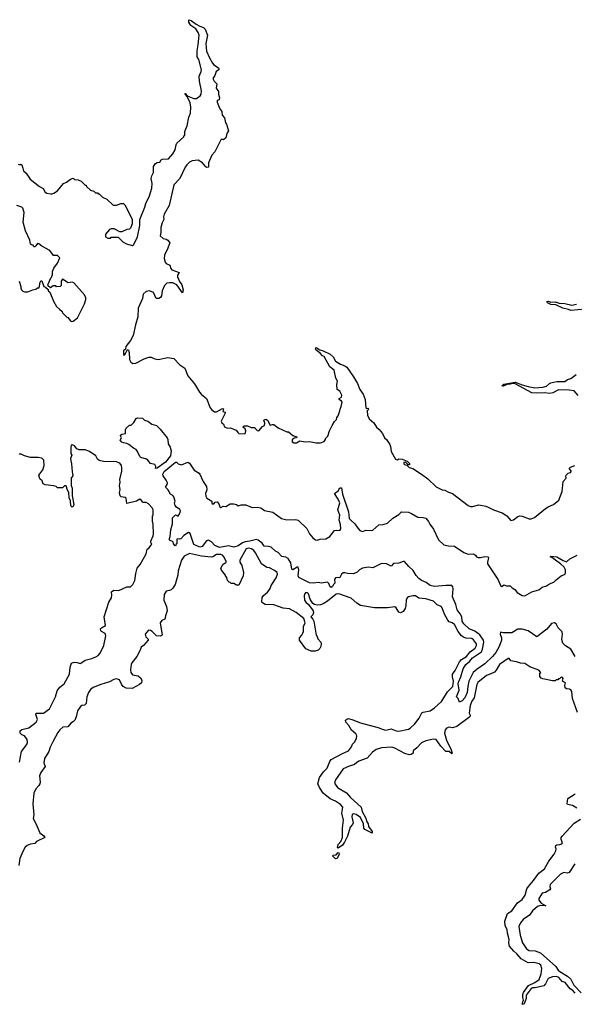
# Model space of a CAD drawing. Extents: x 2029662 to 2246637, y 225654 to 401419.
# Tile 261 of 349: x 2171081 to 2177465, y 249898 to 261222. Entities that reach past the tile are written whole.
import ezdxf

# ---------------------------------------------------------------- set-up
doc = ezdxf.new("R2010")
doc.units = 0

msp = doc.modelspace()

# ---------------------------------------------------------------- linework, layer by layer
at = {"layer": '0CON20XD'}
for points in [[(2171065, 259562), (2171085, 259552), (2171095, 259562), (2171105, 259553), (2171115, 259515), (2171124, 259485), (2171155, 259457), (2171200, 259390), (2171310, 259305), (2171352, 259282), (2171375, 259240), (2171395, 259229), (2171435, 259218), (2171455, 259218), (2171475, 259228), (2171516, 259254), (2171585, 259339), (2171621, 259355), (2171665, 259390), (2171695, 259398), (2171713, 259383), (2171755, 259380), (2171790, 259365), (2171835, 259320), (2171845, 259320), (2171850, 259305), (2171895, 259260), (2171935, 259250), (2171955, 259230), (2171975, 259230), (2171985, 259220), (2171995, 259220), (2172033, 259183), (2172085, 259160), (2172155, 259090), (2172195, 259090), (2172245, 259110), (2172275, 259110), (2172290, 259095), (2172375, 258930), (2172376, 258875), (2172358, 258825), (2172345, 258813), (2172315, 258808), (2172255, 258782), (2172233, 258783), (2172167, 258817), (2172133, 258817), (2172115, 258810), (2172070, 258755), (2172070, 258725), (2172095, 258710), (2172125, 258710), (2172135, 258720), (2172215, 258720), (2172267, 258667), (2172310, 258645), (2172375, 258627), (2172385, 258627), (2172394, 258636), (2172436, 258725), (2172463, 258855), (2172463, 258925), (2172521, 259065), (2172531, 259109), (2172576, 259195), (2172601, 259285), (2172607, 259337), (2172596, 259395), (2172603, 259427), (2172622, 259465), (2172622, 259535), (2172643, 259567), (2172665, 259581), (2172695, 259582), (2172711, 259609), (2172725, 259620), (2172795, 259621), (2172845, 259679), (2172869, 259725), (2172881, 259785), (2172889, 259801), (2172970, 259875), (2172970, 259885), (2172980, 259895), (2172983, 259937), (2173007, 260003), (2173028, 260102), (2173048, 260148), (2173052, 260215), (2173042, 260265), (2173008, 260338), (2172980, 260375), (2172987, 260375), (2173008, 260348), (2173085, 260316), (2173115, 260318), (2173158, 260345), (2173169, 260365), (2173175, 260405), (2173149, 260515), (2173147, 260573), (2173171, 260625), (2173173, 260645), (2173144, 260764), (2173124, 260795), (2173122, 260865), (2173137, 260935), (2173146, 261046), (2173135, 261075), (2173107, 261117), (2173051, 261155), (2173029, 261195), (2173028, 261222), (2173053, 261215), (2173111, 261171), (2173155, 261147), (2173195, 261133), (2173214, 261114), (2173241, 261045), (2173223, 260947), (2173226, 260904), (2173232, 260862), (2173264, 260784), (2173301, 260721), (2173314, 260704), (2173368, 260668), (2173378, 260655), (2173374, 260645), (2173344, 260626), (2173328, 260582), (2173304, 260545), (2173319, 260515), (2173349, 260485), (2173342, 260435), (2173368, 260395), (2173368, 260365), (2173381, 260325), (2173378, 260302), (2173354, 260295), (2173354, 260275), (2173385, 260197), (2173408, 260168), (2173410, 260125), (2173438, 260095), (2173448, 260035), (2173460, 260020), (2173483, 259945), (2173467, 259915), (2173452, 259865), (2173425, 259842), (2173405, 259850), (2173395, 259840), (2173328, 259702), (2173291, 259665), (2173256, 259575), (2173254, 259526), (2173235, 259522), (2173225, 259529), (2173184, 259575), (2173135, 259606), (2173065, 259600), (2173036, 259585), (2173005, 259555), (2172985, 259526), (2172924, 259395), (2172855, 259325), (2172802, 259085), (2172742, 258985), (2172735, 258955), (2172740, 258925), (2172719, 258885), (2172705, 258832), (2172704, 258775), (2172697, 258735), (2172732, 258705), (2172765, 258698), (2172787, 258685), (2172809, 258655), (2172780, 258575), (2172754, 258535), (2172747, 258513), (2172742, 258475), (2172754, 258434), (2172768, 258418), (2172808, 258398), (2172820, 258360), (2172831, 258345), (2172915, 258316)], [(2171073, 258217), (2171092, 258155), (2171093, 258133), (2171100, 258115), (2171115, 258100), (2171135, 258092), (2171175, 258092), (2171233, 258117), (2171265, 258122), (2171285, 258140), (2171305, 258140), (2171318, 258205), (2171325, 258218), (2171335, 258218), (2171360, 258155), (2171378, 258148), (2171408, 258118), (2171410, 258105), (2171427, 258087), (2171469, 257985), (2171505, 257922), (2171540, 257895), (2171570, 257865), (2171575, 257850), (2171625, 257800), (2171636, 257796), (2171665, 257758), (2171675, 257752), (2171695, 257757), (2171748, 257792), (2171827, 257955), (2171843, 258003), (2171843, 258025), (2171827, 258057), (2171705, 258197), (2171685, 258202), (2171638, 258198), (2171575, 258240), (2171560, 258215), (2171560, 258165), (2171548, 258152), (2171505, 258150), (2171495, 258160), (2171465, 258160), (2171435, 258140), (2171425, 258150), (2171412, 258152), (2171410, 258165), (2171400, 258175), (2171408, 258182), (2171440, 258255), (2171450, 258265), (2171450, 258275), (2171460, 258285), (2171460, 258325), (2171472, 258365), (2171517, 258423), (2171541, 258485), (2171515, 258511), (2171470, 258510), (2171429, 258569), (2171336, 258616), (2171300, 258645), (2171285, 258650), (2171265, 258620), (2171255, 258610), (2171245, 258610), (2171235, 258630), (2171215, 258632), (2171205, 258642), (2171196, 258685), (2171148, 258795), (2171121, 258895), (2171131, 259005), (2171115, 259053), (2171105, 259065), (2171046, 259086)], [(2172915, 258316), (2172899, 258285), (2172896, 258265), (2172921, 258211), (2172948, 258175), (2172961, 258115), (2172955, 258082), (2172890, 258175), (2172845, 258195), (2172805, 258198), (2172775, 258191), (2172746, 258165), (2172719, 258105), (2172714, 258045), (2172703, 258027), (2172682, 258015), (2172653, 258015), (2172620, 258085), (2172575, 258104), (2172535, 258097), (2172504, 258065), (2172496, 258015), (2172446, 257905), (2172441, 257805), (2172414, 257714), (2172388, 257592), (2172356, 257534), (2172303, 257465), (2172300, 257435), (2172274, 257415), (2172275, 257370), (2172285, 257360), (2172298, 257382), (2172322, 257428), (2172335, 257420), (2172342, 257395), (2172343, 257315), (2172362, 257282), (2172385, 257270), (2172418, 257272), (2172515, 257323), (2172567, 257343), (2172595, 257341), (2172635, 257322), (2172675, 257314), (2172785, 257337), (2172855, 257327), (2172925, 257252), (2172983, 257213), (2173018, 257125), (2173094, 257034), (2173149, 256939), (2173172, 256912), (2173232, 256865), (2173275, 256760), (2173294, 256734), (2173325, 256712), (2173345, 256712), (2173415, 256749), (2173428, 256748), (2173420, 256715), (2173445, 256708), (2173446, 256696), (2173400, 256605), (2173408, 256585), (2173425, 256570), (2173440, 256540), (2173473, 256523), (2173505, 256528), (2173573, 256503), (2173590, 256475), (2173605, 256462), (2173675, 256460), (2173683, 256495), (2173675, 256518), (2173648, 256535), (2173665, 256552), (2173705, 256553), (2173745, 256532), (2173785, 256534), (2173815, 256496), (2173835, 256494), (2173875, 256544), (2173900, 256555), (2173903, 256583), (2173892, 256615), (2173915, 256627), (2173932, 256615), (2173965, 256558), (2173992, 256568), (2174006, 256566), (2174055, 256528), (2174155, 256482), (2174175, 256482), (2174225, 256442), (2174270, 256425), (2174267, 256413), (2174240, 256410), (2174218, 256392), (2174218, 256368), (2174235, 256356), (2174266, 256354), (2174305, 256377), (2174365, 256368), (2174415, 256370), (2174495, 256357), (2174545, 256357), (2174585, 256372), (2174600, 256395), (2174600, 256405), (2174627, 256433), (2174648, 256495), (2174678, 256555), (2174705, 256600), (2174727, 256623), (2174733, 256647), (2174748, 256665), (2174766, 256724), (2174768, 256745), (2174781, 256775), (2174791, 256825), (2174785, 256837), (2174760, 256855), (2174760, 256865), (2174785, 256883), (2174789, 256905), (2174765, 256952), (2174735, 256970), (2174733, 257027), (2174739, 257065), (2174721, 257101), (2174701, 257191), (2174649, 257229), (2174587, 257347), (2174565, 257356), (2174539, 257389), (2174490, 257425), (2174484, 257435), (2174490, 257450), (2174495, 257452), (2174534, 257424), (2174575, 257414), (2174655, 257374), (2174688, 257345), (2174715, 257294), (2174775, 257260), (2174825, 257243), (2174847, 257227), (2174923, 257115), (2174968, 257038), (2174998, 256968), (2175035, 256915), (2175059, 256855), (2175067, 256757), (2175075, 256750), (2175090, 256755), (2175098, 256745), (2175080, 256725), (2175084, 256674), (2175105, 256632), (2175129, 256609), (2175156, 256586), (2175188, 256535), (2175220, 256510), (2175258, 256465), (2175282, 256415), (2175302, 256395), (2175340, 256335), (2175349, 256315), (2175356, 256255), (2175405, 256168), (2175425, 256161), (2175445, 256170), (2175485, 256168), (2175540, 256145), (2175568, 256118), (2175568, 256102), (2175552, 256102), (2175523, 256133), (2175501, 256129), (2175501, 256115), (2175510, 256105), (2175538, 256098), (2175565, 256073), (2175605, 256062), (2175707, 255997), (2175780, 255940), (2175875, 255849), (2175945, 255816), (2175975, 255810), (2176015, 255787), (2176064, 255774), (2176245, 255636), (2176270, 255625), (2176295, 255624), (2176365, 255643), (2176445, 255628), (2176473, 255617), (2176536, 255586), (2176635, 255551), (2176689, 255515), (2176735, 255464), (2176765, 255470), (2176815, 255510), (2176835, 255516), (2176865, 255512), (2176945, 255483), (2176967, 255483), (2177005, 255499), (2177135, 255601), (2177165, 255620), (2177226, 255645), (2177286, 255695), (2177327, 255795), (2177335, 255910), (2177372, 255948), (2177368, 255975), (2177372, 255985), (2177394, 256006), (2177420, 256015), (2177430, 256025), (2177430, 256035), (2177410, 256055), (2177410, 256065), (2177423, 256077), (2177473, 256097)], [(2177585, 257893), (2177425, 257878), (2177400, 257890), (2177332, 257905), (2177252, 257942), (2177195, 257946), (2177156, 257965), (2177148, 257982), (2177164, 257986), (2177193, 257973), (2177245, 257978), (2177292, 257962), (2177355, 257960), (2177435, 257941), (2177492, 257952)], [(2177511, 256901), (2177465, 256953), (2177405, 256960), (2177285, 256964), (2177218, 256932), (2177183, 256923), (2177125, 256931), (2177035, 256927), (2176975, 256931), (2176786, 257036), (2176752, 257038), (2176725, 257031), (2176698, 257032), (2176645, 257008), (2176632, 257012), (2176655, 257030), (2176785, 257055), (2176863, 257023), (2176935, 257002), (2177009, 256989), (2177102, 256995), (2177145, 257007), (2177180, 257040), (2177194, 257046), (2177265, 257061), (2177355, 257063), (2177387, 257083), (2177425, 257095), (2177485, 257142)], [(2172645, 256060), (2172647, 256085), (2172636, 256106), (2172585, 256118), (2172557, 256155), (2172539, 256169), (2172475, 256186), (2172465, 256197), (2172438, 256258), (2172420, 256280), (2172391, 256295), (2172338, 256338), (2172315, 256350), (2172275, 256354), (2172255, 256363), (2172238, 256385), (2172252, 256415), (2172240, 256435), (2172242, 256445), (2172255, 256457), (2172300, 256465), (2172297, 256505), (2172307, 256525), (2172345, 256560), (2172365, 256560), (2172395, 256590), (2172422, 256635), (2172435, 256642), (2172495, 256638), (2172518, 256615), (2172555, 256604), (2172602, 256572), (2172655, 256555), (2172698, 256515), (2172779, 256415), (2172786, 256395), (2172789, 256345), (2172814, 256305), (2172824, 256265), (2172818, 256205), (2172759, 256135), (2172665, 256064), (2172645, 256060)], [(2171163, 252885), (2171172, 252908), (2171165, 252945), (2171135, 252985), (2171105, 252999), (2171088, 253015), (2171088, 253045), (2171105, 253060), (2171185, 253080), (2171272, 253145), (2171287, 253175), (2171268, 253232), (2171269, 253245), (2171355, 253248), (2171422, 253295), (2171493, 253435), (2171512, 253505), (2171542, 253545), (2171592, 253585), (2171653, 253695), (2171662, 253775), (2171679, 253821), (2171695, 253831), (2171715, 253833), (2171741, 253831), (2171775, 253818), (2171785, 253821), (2171833, 253857), (2171910, 253875), (2171959, 253895), (2171985, 253910), (2172008, 253935), (2172048, 254025), (2172072, 254135), (2172065, 254164), (2172023, 254185), (2172014, 254195), (2172012, 254215), (2172022, 254228), (2172070, 254255), (2172054, 254356), (2172108, 254525), (2172136, 254574), (2172140, 254605), (2172136, 254644), (2172165, 254661), (2172222, 254658), (2172315, 254698), (2172355, 254700), (2172385, 254726), (2172405, 254772), (2172417, 254853), (2172434, 254916), (2172467, 254955), (2172535, 255078), (2172547, 255133), (2172567, 255145), (2172595, 255180), (2172600, 255195), (2172590, 255205), (2172590, 255225), (2172618, 255285), (2172620, 255305), (2172618, 255422), (2172610, 255455), (2172610, 255515), (2172618, 255525), (2172616, 255585), (2172605, 255608), (2172563, 255653), (2172535, 255668), (2172495, 255670), (2172485, 255690), (2172465, 255708), (2172424, 255686), (2172315, 255658), (2172305, 255719), (2172295, 255727), (2172248, 255735), (2172239, 255745), (2172231, 255785), (2172238, 255815), (2172231, 255865), (2172239, 255905), (2172232, 255935), (2172255, 256030), (2172256, 256064), (2172252, 256095), (2172235, 256121), (2172195, 256138), (2172045, 256143), (2171995, 256153), (2171977, 256167), (2171956, 256205), (2171885, 256257), (2171835, 256276), (2171767, 256277), (2171740, 256285), (2171710, 256320), (2171685, 256333), (2171674, 256326), (2171670, 256305), (2171670, 256235), (2171681, 256215), (2171665, 256175), (2171668, 256148), (2171678, 256115), (2171684, 256024), (2171694, 255985), (2171685, 255958), (2171674, 255956), (2171673, 255937), (2171674, 255865), (2171683, 255833), (2171686, 255745), (2171704, 255645), (2171698, 255622), (2171685, 255617), (2171670, 255630), (2171667, 255687), (2171652, 255725), (2171646, 255785), (2171631, 255811), (2171615, 255862), (2171595, 255860), (2171575, 255840), (2171515, 255840), (2171502, 255852), (2171475, 255860), (2171373, 255873), (2171350, 255885), (2171338, 255918), (2171313, 255943), (2171302, 255985), (2171347, 256045), (2171363, 256095), (2171357, 256155), (2171335, 256180), (2171292, 256188), (2171205, 256189), (2171135, 256207), (2171096, 256226), (2171075, 256226)], [(2177475, 253900), (2177425, 253982), (2177365, 254020), (2177332, 254052), (2177320, 254095), (2177329, 254155), (2177325, 254183), (2177280, 254230), (2177256, 254276), (2177236, 254286), (2177202, 254278), (2177148, 254212), (2177035, 254124), (2176935, 254192), (2176865, 254211), (2176815, 254211), (2176745, 254171), (2176645, 254170), (2176615, 254177), (2176611, 254155), (2176626, 254115), (2176627, 254085), (2176601, 254015), (2176561, 253945), (2176525, 253900), (2176437, 253815), (2176346, 253754), (2176302, 253715), (2176252, 253615), (2176239, 253555), (2176232, 253485), (2176206, 253425), (2176175, 253390), (2176145, 253372), (2176130, 253415), (2176110, 253435), (2176140, 253510), (2176130, 253585), (2176132, 253605), (2176157, 253663), (2176185, 253755), (2176215, 253808), (2176258, 253842), (2176295, 253885), (2176396, 253954), (2176408, 253982), (2176424, 254065), (2176418, 254088), (2176377, 254147), (2176319, 254189), (2176253, 254215), (2176192, 254275), (2176176, 254305), (2176171, 254355), (2176151, 254391), (2176117, 254437), (2176100, 254495), (2176061, 254585), (2176069, 254675), (2176065, 254701), (2176055, 254714), (2175985, 254716), (2175855, 254705), (2175805, 254715), (2175761, 254751), (2175705, 254774), (2175675, 254797), (2175645, 254830), (2175609, 254889), (2175559, 254935), (2175512, 254992), (2175495, 254991), (2175445, 254971), (2175383, 254967), (2175355, 254936), (2175305, 254963), (2175245, 254968), (2175145, 254920), (2175095, 254925), (2175025, 254916), (2174994, 254896), (2174965, 254867), (2174925, 254849), (2174854, 254854), (2174825, 254862), (2174805, 254860), (2174784, 254845), (2174765, 254808), (2174755, 254804), (2174735, 254809), (2174715, 254802), (2174706, 254785), (2174709, 254741), (2174692, 254728), (2174682, 254705), (2174665, 254692), (2174655, 254700), (2174640, 254740), (2174623, 254753), (2174555, 254742), (2174515, 254748), (2174465, 254741), (2174415, 254744), (2174295, 254807), (2174288, 254825), (2174293, 254895), (2174286, 254926), (2174275, 254927), (2174225, 254896), (2174215, 254902), (2174201, 254975), (2174171, 255025), (2174145, 255040), (2174100, 255050), (2174058, 255095), (2174025, 255109), (2173975, 255155), (2173945, 255165), (2173895, 255168), (2173871, 255201), (2173827, 255237), (2173805, 255246), (2173731, 255225), (2173675, 255217), (2173645, 255205), (2173595, 255172), (2173547, 255157), (2173485, 255170), (2173382, 255152), (2173326, 255175), (2173289, 255219), (2173255, 255235), (2173233, 255227), (2173181, 255165), (2173155, 255155), (2173085, 255188), (2173042, 255315), (2173025, 255326), (2172971, 255289), (2172935, 255253), (2172925, 255248), (2172895, 255250), (2172890, 255245), (2172890, 255195), (2172880, 255185), (2172880, 255175), (2172872, 255172), (2172853, 255193), (2172848, 255218), (2172807, 255237), (2172804, 255255), (2172813, 255277), (2172820, 255355), (2172839, 255425), (2172840, 255495), (2172875, 255528), (2172890, 255525), (2172905, 255512), (2172928, 255555), (2172932, 255575), (2172925, 255590), (2172887, 255617), (2172872, 255635), (2172863, 255665), (2172870, 255685), (2172856, 255736), (2172842, 255752), (2172816, 255766), (2172785, 255818), (2172761, 255845), (2172780, 255875), (2172781, 255895), (2172768, 255928), (2172732, 255975), (2172729, 255995), (2172742, 256025), (2172875, 256134), (2172885, 256132), (2172904, 256114), (2172945, 256104), (2173015, 256134), (2173035, 256122), (2173090, 256040), (2173145, 256008), (2173155, 255996), (2173191, 255911), (2173232, 255855), (2173234, 255815), (2173220, 255775), (2173222, 255742), (2173235, 255721), (2173292, 255685), (2173291, 255665), (2173298, 255655), (2173316, 255654), (2173330, 255675), (2173355, 255677), (2173372, 255655), (2173385, 255620), (2173395, 255612), (2173424, 255626), (2173455, 255624), (2173505, 255653), (2173545, 255654), (2173576, 255646), (2173595, 255630), (2173629, 255641), (2173685, 255643), (2173755, 255611), (2173815, 255617), (2173855, 255609), (2173899, 255579), (2173995, 255560), (2174096, 255486), (2174155, 255471), (2174255, 255475), (2174288, 255465), (2174385, 255370), (2174418, 255308), (2174454, 255264), (2174485, 255242), (2174505, 255238), (2174541, 255249), (2174605, 255252), (2174652, 255278), (2174703, 255347), (2174725, 255352), (2174765, 255349), (2174778, 255365), (2174775, 255415), (2174757, 255465), (2174766, 255525), (2174744, 255585), (2174765, 255665), (2174748, 255708), (2174703, 255775), (2174748, 255802), (2174765, 255840), (2174785, 255838), (2174796, 255765), (2174865, 255564), (2174875, 255485), (2174891, 255465), (2174940, 255425), (2174973, 255373), (2174997, 255347), (2175025, 255338), (2175069, 255351), (2175125, 255348), (2175145, 255353), (2175215, 255411), (2175265, 255417), (2175315, 255433), (2175375, 255491), (2175447, 255533), (2175475, 255561), (2175557, 255557), (2175591, 255545), (2175665, 255502), (2175725, 255498), (2175755, 255489), (2175785, 255453), (2175801, 255421), (2175843, 255363), (2175901, 255241), (2175964, 255184), (2176015, 255172), (2176087, 255167), (2176195, 255095), (2176243, 255077), (2176305, 255079), (2176326, 255065), (2176338, 255045), (2176357, 255037), (2176385, 255036), (2176435, 255048), (2176474, 255045), (2176479, 255035), (2176465, 254985), (2176467, 254965), (2176590, 254780), (2176615, 254714), (2176630, 254705), (2176655, 254723), (2176685, 254710), (2176725, 254710), (2176748, 254688), (2176780, 254670), (2176808, 254635), (2176865, 254599), (2176895, 254598), (2176975, 254643), (2177055, 254665), (2177094, 254696), (2177145, 254712), (2177178, 254735), (2177228, 254755), (2177258, 254782), (2177314, 254826), (2177358, 254845), (2177365, 254865), (2177364, 254895), (2177347, 254925), (2177305, 254965), (2177207, 255037), (2177188, 255045), (2177195, 255052), (2177265, 255046), (2177335, 255003), (2177375, 254989), (2177415, 255022), (2177497, 255065)], [(2177409, 253521), (2177377, 253527), (2177360, 253540), (2177355, 253565), (2177363, 253595), (2177330, 253615), (2177338, 253645), (2177328, 253658), (2177315, 253660), (2177295, 253640), (2177285, 253640), (2177275, 253630), (2177255, 253630), (2177245, 253620), (2177215, 253620), (2177103, 253643), (2177085, 253650), (2177068, 253668), (2177070, 253705), (2177080, 253715), (2177055, 253740), (2176955, 253778), (2176895, 253818), (2176845, 253822), (2176799, 253839), (2176735, 253848), (2176717, 253875), (2176705, 253876), (2176605, 253806), (2176567, 253743), (2176545, 253720), (2176505, 253698), (2176455, 253680), (2176355, 253600), (2176344, 253575), (2176311, 253425), (2176285, 253385), (2176265, 253335), (2176253, 253245), (2176268, 253225), (2176262, 253205), (2176112, 253095), (2176061, 253079), (2176024, 253084), (2175995, 253073), (2175979, 253055), (2175971, 253015), (2175995, 252935), (2176048, 252825), (2176060, 252785), (2176055, 252780), (2176026, 252806), (2175985, 252806), (2175927, 252867), (2175875, 252942), (2175845, 252949), (2175755, 252927), (2175705, 252905), (2175653, 252847), (2175610, 252815), (2175612, 252785), (2175589, 252771), (2175565, 252769), (2175513, 252783), (2175400, 252845), (2175365, 252855), (2175245, 252849), (2175185, 252828), (2175141, 252799), (2175082, 252728), (2174985, 252693), (2174958, 252675), (2174933, 252657), (2174867, 252635), (2174806, 252605), (2174715, 252481), (2174705, 252441), (2174741, 252391), (2174841, 252331), (2174888, 252275), (2175010, 252165), (2175023, 252115), (2175065, 252040), (2175074, 252004), (2175091, 251975), (2175095, 251942), (2175138, 251885), (2175140, 251865), (2175055, 251907), (2175044, 251925), (2175039, 251975), (2175005, 252045), (2174955, 252080), (2174922, 252088), (2174909, 252081), (2174906, 252055), (2174921, 251985), (2174912, 251965), (2174884, 251935), (2174855, 251831), (2174821, 251765), (2174795, 251730), (2174745, 251694), (2174740, 251700), (2174747, 251735), (2174779, 251771), (2174798, 251815), (2174795, 251925), (2174808, 252015), (2174788, 252095), (2174801, 252165), (2174774, 252195), (2174716, 252235), (2174655, 252263), (2174576, 252326), (2174532, 252392), (2174512, 252435), (2174532, 252508), (2174578, 252572), (2174619, 252615), (2174651, 252689), (2174668, 252712), (2174795, 252784), (2174865, 252812), (2174899, 252861), (2174911, 252889), (2174935, 252915), (2174958, 252955), (2174960, 252985), (2174949, 253009), (2174901, 253051), (2174868, 253105), (2174834, 253144), (2174830, 253165), (2174855, 253182), (2174865, 253186), (2174915, 253172), (2175005, 253135), (2175219, 253079), (2175255, 253061), (2175295, 253053), (2175355, 253065), (2175413, 253043), (2175445, 253040), (2175555, 253064), (2175575, 253075), (2175629, 253125), (2175680, 253190), (2175710, 253250), (2175725, 253260), (2175804, 253274), (2175855, 253308), (2175935, 253381), (2175983, 253455), (2176007, 253493), (2176065, 253555), (2176074, 253615), (2176062, 253665), (2176063, 253695), (2176093, 253737), (2176143, 253837), (2176166, 253864), (2176225, 253898), (2176268, 253952), (2176322, 253995), (2176338, 254025), (2176341, 254045), (2176305, 254092), (2176285, 254105), (2176215, 254111), (2176190, 254120), (2176168, 254138), (2176127, 254187), (2176085, 254266), (2176060, 254285), (2176025, 254298), (2176008, 254315), (2175972, 254385), (2175945, 254457), (2175932, 254472), (2175885, 254494), (2175845, 254534), (2175755, 254562), (2175675, 254571), (2175636, 254596), (2175605, 254596), (2175555, 254584), (2175541, 254575), (2175529, 254545), (2175527, 254485), (2175519, 254451), (2175495, 254416), (2175465, 254402), (2175445, 254409), (2175415, 254458), (2175398, 254468), (2175315, 254460), (2175165, 254457), (2175005, 254484), (2174961, 254511), (2174895, 254568), (2174755, 254619), (2174725, 254616), (2174625, 254535), (2174575, 254506), (2174545, 254494), (2174505, 254489), (2174475, 254495), (2174457, 254507), (2174426, 254556), (2174405, 254619), (2174395, 254631), (2174375, 254634), (2174361, 254615), (2174356, 254595), (2174360, 254545), (2174373, 254523), (2174405, 254496), (2174459, 254425), (2174461, 254405), (2174454, 254376), (2174432, 254355), (2174455, 254329), (2174466, 254305), (2174494, 254144), (2174505, 254128), (2174511, 254101), (2174546, 254065), (2174552, 254045), (2174547, 254013), (2174535, 253990), (2174515, 253970), (2174482, 253958), (2174435, 253958), (2174375, 253988), (2174301, 254085), (2174302, 254115), (2174330, 254145), (2174340, 254165), (2174346, 254185), (2174346, 254244), (2174368, 254285), (2174350, 254335), (2174264, 254405), (2174186, 254445), (2174115, 254455), (2174006, 254494), (2173907, 254497), (2173874, 254514), (2173869, 254525), (2173873, 254577), (2173889, 254601), (2173933, 254637), (2173948, 254658), (2173965, 254679), (2173977, 254715), (2174033, 254805), (2174048, 254845), (2174045, 254863), (2174015, 254889), (2173955, 254919), (2173925, 254923), (2173865, 254965), (2173795, 255092), (2173775, 255117), (2173750, 255135), (2173715, 255144), (2173689, 255135), (2173615, 255008), (2173614, 254985), (2173639, 254945), (2173657, 254865), (2173652, 254825), (2173605, 254720), (2173575, 254720), (2173545, 254740), (2173515, 254740), (2173505, 254750), (2173492, 254752), (2173473, 254773), (2173467, 254807), (2173450, 254825), (2173450, 254835), (2173402, 254892), (2173398, 254915), (2173418, 254955), (2173456, 254984), (2173458, 254992), (2173435, 255041), (2173415, 255063), (2173395, 255070), (2173345, 255070), (2173305, 255045), (2173285, 255040), (2173175, 255054), (2173035, 255085), (2172975, 255052), (2172944, 255006), (2172906, 254885), (2172901, 254835), (2172870, 254725), (2172845, 254686), (2172825, 254667), (2172805, 254657), (2172765, 254649), (2172745, 254610), (2172740, 254545), (2172771, 254475), (2172780, 254425), (2172759, 254365), (2172753, 254327), (2172717, 254313), (2172698, 254285), (2172719, 254145), (2172698, 254132), (2172655, 254135), (2172605, 254186), (2172585, 254198), (2172565, 254200), (2172524, 254155), (2172534, 254125), (2172558, 254098), (2172560, 254085), (2172505, 254026), (2172479, 254005), (2172469, 253971), (2172431, 253899), (2172372, 253825), (2172363, 253805), (2172355, 253745), (2172360, 253715), (2172379, 253689), (2172445, 253676), (2172472, 253655), (2172488, 253625), (2172482, 253595), (2172460, 253575), (2172375, 253531), (2172305, 253534), (2172273, 253553), (2172252, 253582), (2172230, 253630), (2172195, 253640), (2172165, 253633), (2172115, 253607), (2172015, 253577), (2171925, 253542), (2171895, 253519), (2171871, 253485), (2171854, 253435), (2171845, 253358), (2171825, 253339), (2171795, 253336), (2171781, 253325), (2171748, 253275), (2171731, 253205), (2171714, 253166), (2171700, 253150), (2171668, 253132), (2171635, 253090), (2171579, 253085), (2171542, 253055), (2171519, 253025), (2171465, 252925), (2171431, 252855), (2171415, 252805), (2171365, 252724), (2171357, 252675), (2171373, 252635), (2171325, 252566), (2171309, 252525), (2171316, 252455), (2171312, 252435), (2171302, 252415), (2171265, 252375), (2171245, 252325), (2171233, 252205), (2171244, 252076), (2171234, 252034), (2171266, 251976), (2171311, 251871), (2171360, 251835), (2171370, 251815), (2171275, 251770), (2171255, 251749), (2171205, 251742), (2171165, 251723), (2171145, 251705), (2171115, 251657), (2171083, 251577), (2171072, 251495)], [(2177503, 253255), (2177444, 253415), (2177437, 253495), (2177426, 253515), (2177409, 253521)], [(2171078, 252685), (2171103, 252805), (2171163, 252885)], [(2177495, 252153), (2177444, 252184), (2177386, 252196), (2177381, 252205), (2177389, 252265), (2177475, 252318)], [(2177475, 250028), (2177449, 250059), (2177418, 250075), (2177360, 250150), (2177325, 250160), (2177287, 250207), (2177259, 250219), (2177215, 250215), (2177164, 250196), (2177135, 250133), (2177115, 250112), (2177015, 250088), (2176985, 250089), (2176970, 250080), (2176911, 250005), (2176909, 249965), (2176888, 249905), (2176868, 249898), (2176868, 249915), (2176881, 249945), (2176872, 249975), (2176873, 250013), (2176880, 250035), (2176936, 250115), (2177011, 250149), (2177061, 250185), (2177083, 250247), (2177092, 250312), (2177078, 250348), (2177062, 250362), (2177001, 250381), (2176935, 250376), (2176852, 250422), (2176805, 250480), (2176769, 250509), (2176718, 250568), (2176711, 250605), (2176715, 250645), (2176697, 250717), (2176691, 250755), (2176668, 250805), (2176664, 250855), (2176697, 250943), (2176746, 250974), (2176813, 251067), (2176866, 251105), (2176898, 251155), (2176920, 251225), (2176936, 251255), (2176996, 251324), (2177055, 251405), (2177122, 251455), (2177172, 251545), (2177232, 251625), (2177253, 251665), (2177256, 251685), (2177247, 251705), (2177252, 251725), (2177265, 251733), (2177298, 251735), (2177320, 251745), (2177328, 251755), (2177313, 251795), (2177313, 251815), (2177325, 251832), (2177465, 251980), (2177535, 252028)], [(2174715, 251572), (2174680, 251605), (2174690, 251615), (2174725, 251617), (2174745, 251646), (2174755, 251642), (2174758, 251625), (2174735, 251574), (2174715, 251572)], [(2177470, 251515), (2177404, 251416), (2177385, 251408), (2177345, 251415), (2177305, 251394), (2177187, 251275), (2177183, 251255), (2177192, 251225), (2177185, 251215), (2177135, 251186), (2177095, 251177), (2177058, 251115), (2177058, 251095), (2177083, 251063), (2177138, 251032), (2177075, 251034), (2177042, 251025), (2176985, 250975), (2176949, 250925), (2176875, 250875), (2176845, 250835), (2176828, 250795), (2176842, 250692), (2176869, 250605), (2176915, 250537), (2176945, 250518), (2177015, 250513), (2177075, 250490), (2177254, 250335), (2177281, 250291), (2177298, 250275), (2177385, 250222), (2177425, 250186), (2177458, 250118), (2177545, 250029)]]:
    msp.add_lwpolyline(points, dxfattribs=at)

doc.saveas('drawing.dxf')
